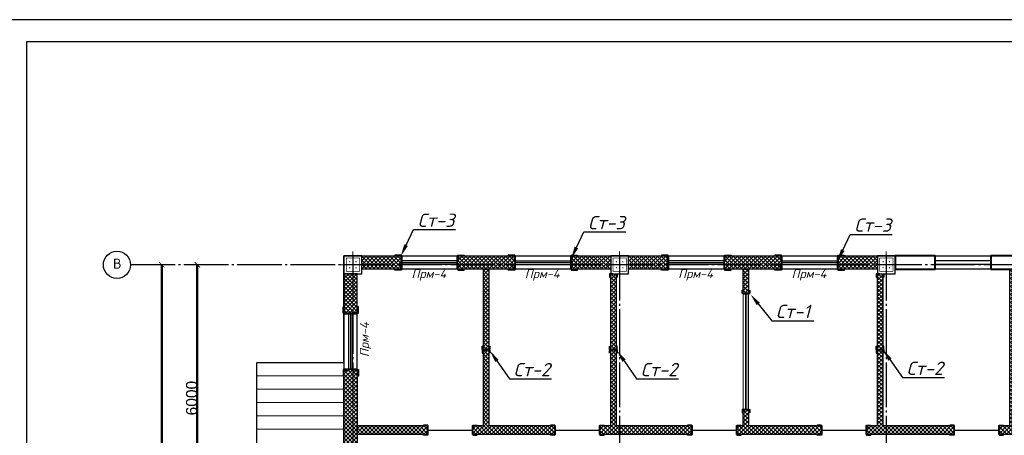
# Model space of a CAD drawing. Header units: millimetres. Extents: x -33345 to 4712671, y -3392 to 121473.
# Tile 262 of 656: x 1408564 to 1430713, y 77148 to 86501. Entities that reach past the tile are written whole.
import ezdxf
from ezdxf import colors
from ezdxf.entities.mleader import LeaderData, LeaderLine
from ezdxf.math import Vec2, Vec3

# ---------------------------------------------------------------- set-up
doc = ezdxf.new("R2010")
doc.units = ezdxf.units.MM
doc.linetypes.add('CENTER2', pattern=[28.575, 19.05, -3.175, 3.175, -3.175])
doc.linetypes.add('ГОСТ 2.303 5', pattern=[24, 20, -1.5, 1, -1.5])
for name, color, linetype, lineweight in [('0.25', 7, 'Continuous', 25), ('5   0.30', 1, 'Continuous', 30), ('размер 0.09', 175, 'Continuous', 9)]:
    doc.layers.add(name, color=color, linetype=linetype, lineweight=lineweight)
for name, color, linetype in [('00-Axes', 1, 'CENTER2'), ('HA', 9, 'Continuous'), ('KIK-0-HSL-HTC', 7, 'Continuous')]:
    doc.layers.add(name, color=color, linetype=linetype)
doc.styles.add('ISOCPEUR', font='isocpeui.ttf', dxfattribs={"height": 300})
doc.styles.add('ISOCPEUR_1.00', font='isocpeui.ttf')
doc.styles.get("Standard").update_dxf_attribs({"font": 'arial.ttf'})
doc.styles.add('ГОСТ 250', font='isocpeui.ttf', dxfattribs={"height": 250})
doc.dimstyles.new('ISO-25$0', dxfattribs={"dimtxt": 300, "dimasz": 200, "dimexe": 100, "dimexo": 300, "dimgap": 50, "dimtad": 1, "dimdec": 0, "dimtxsty": 'Standard', "dimblk": 'OBLIQUE', "dimcen": 250, "dimadec": 0, "dimazin": 0, "dimtfac": 1, "dimtdec": 0, "dimtmove": 0, "dimatfit": 3, "dimldrblk": 'OBLIQUE', "dimfxl": 1.25, "dimarcsym": 0})
pattern_1 = [(45, (-51557.93, -1455798.857), (-44.9012806, 44.9012806), []), (135, (-51557.93, -1455798.857), (-44.9012806, -44.9012806), [])]

# ---------------------------------------------------------------- blocks, each defined once
blk = doc.blocks.new('*U282')
at = {"layer": '0.25', "color": 5, "linetype": 'Continuous', "lineweight": 25, "ltscale": 100}
blk.add_lwpolyline([(-72619, 0), (0, 0), (0, 42000), (-72619, 42000), (-72619, 0)], dxfattribs=at)
at = {"layer": '0.25', "color": 7, "linetype": 'Continuous', "lineweight": 30, "ltscale": 100}
blk.add_lwpolyline([(-70619, 500), (-500, 500), (-500, 41500), (-70619, 41500), (-70619, 500)], dxfattribs=at)
blk = doc.blocks.new('column')
at = {"lineweight": 0}
for points in [[(-68, 56, -1), (-68, 86, -1)], [(68, 56, 1), (68, 86, 1)], [(-68, -56, 1), (-68, -86, 1)], [(68, -56, -1), (68, -86, -1)]]:
    blk.add_hatch(color=0, dxfattribs=at).paths.add_polyline_path(points)
at = {"color": 0, "lineweight": 0}
for p, q in [((0, 300), (0, -300)), ((300, 0), (-300, 0))]:
    blk.add_line(p, q, dxfattribs=at)
at = {"lineweight": 30}
blk.add_lwpolyline([(-200, 200), (200, 200), (200, -200), (-200, -200)], close=True, dxfattribs=at)
at = {"color": 0, "lineweight": 0, "const_width": 15}
blk.add_lwpolyline([(150, -150), (150, 150), (-150, 150), (-150, -150)], close=True, dxfattribs=at)
blk = doc.blocks.new('_ArchTick')
at = {"color": 0, "linetype": 'ByBlock', "const_width": 0.15}
blk.add_lwpolyline([(-0.5, -0.5), (0.5, 0.5)], dxfattribs=at)
blk = doc.blocks.new('*D28')
at = {"color": 0, "lineweight": -2, "transparency": 16777216}
for p, q in [((-18589, 15298), (-18588, 15298)), ((-18589, 9298), (-18589, 15298)), ((-18589, 9298), (-18588, 9298))]:
    blk.add_line(p, q, dxfattribs=at)
at = {"layer": 'Defpoints', "color": 0, "lineweight": 30, "transparency": 16777216}
for p in [(-18589, 15298), (-18589, 15298), (-18589, 9298)]:
    blk.add_point(p, dxfattribs=at)
at = {"color": 0, "lineweight": -2, "transparency": 16777216, "xscale": 120, "yscale": 120, "zscale": 120}
for p, rotation in [((-18589, 15298), 90), ((-18589, 9298), 270)]:
    blk.add_blockref('_ArchTick', p, dxfattribs=dict(at, rotation=rotation))
at = {"color": 0, "lineweight": 0, "transparency": 16777216, "insert": (-18715, 12298), "char_height": 250, "attachment_point": 5, "rotation": 90}
blk.add_mtext('6000', dxfattribs=at)
blk = doc.blocks.new('_Oblique')
at = {"color": 0, "linetype": 'ByBlock', "lineweight": -2}
blk.add_line((-0.5, -0.5), (0.5, 0.5), dxfattribs=at)
blk = doc.blocks.new('*D35')
at = {"color": 0, "lineweight": -2, "transparency": 16777216}
for p, q in [((-19389, 15298), (-19388, 15298)), ((-19389, 15298), (-19389, 3298)), ((-19389, 3298), (-19388, 3298))]:
    blk.add_line(p, q, dxfattribs=at)
at = {"layer": 'Defpoints', "color": 0, "lineweight": 0, "transparency": 16777216}
for p in [(-19389, 15298), (-19389, 3298), (-19389, 3298)]:
    blk.add_point(p, dxfattribs=at)
at = {"color": 0, "lineweight": -2, "transparency": 16777216, "xscale": 120, "yscale": 120, "zscale": 120}
for p, rotation in [((-19389, 15298), 90), ((-19389, 3298), 270)]:
    blk.add_blockref('_ArchTick', p, dxfattribs=dict(at, rotation=rotation))
at = {"color": 0, "lineweight": 0, "transparency": 16777216, "insert": (-19515, 9298), "char_height": 250, "attachment_point": 5, "rotation": 90}
blk.add_mtext('12000', dxfattribs=at)
blk = doc.blocks.new('*U3545')
at = {"color": 0, "linetype": 'ByBlock', "lineweight": -2, "ltscale": 100}
blk.add_lwpolyline([(0, 0), (63, 0), (63, 2.7, 0.414214), (60.7, 5), (12, 5, -0.414214), (5, 12), (5, 60.7, 0.414214), (2.7, 63), (0, 63)], format="xyb", close=True, dxfattribs=at)
blk = doc.blocks.new('A$C0829442C')
at = {"layer": '5   0.30', "lineweight": 30, "ltscale": 200}
blk.add_line((0, 131), (0, 13.5), dxfattribs=at)
at = {"layer": '5   0.30', "lineweight": 30, "ltscale": 200, "xscale": -1, "rotation": 180}
blk.add_blockref('*U3545', (3.9, 146.4), dxfattribs=at)
at = {"layer": '5   0.30', "lineweight": 30, "ltscale": 200}
blk.add_blockref('*U3545', (3.9, 0), dxfattribs=at)
blk = doc.blocks.new('fgfggggffsss')
at = {"layer": '00-Axes', "color": 251, "linetype": 'ГОСТ 2.303 5', "ltscale": 50, "true_color": 0x636466}
for points in [[(44510.7, 15297.8), (-20089.3, 15297.8)], [(-15089.3, 15497.8), (-15089.3, -2902.2)], [(-9089.3, 15497.8), (-9089.3, -2902.2)], [(-3089.3, 15497.8), (-3089.3, -2902.2)]]:
    blk.add_lwpolyline(points, dxfattribs=at)
at = {"layer": '00-Axes', "color": 219, "linetype": 'ByBlock', "ltscale": 100, "true_color": 0x642165}
blk.add_circle((-20395.2, 15297.8), 306, dxfattribs=at)
at = {"layer": '00-Axes', "color": 219, "linetype": 'ByBlock', "ltscale": 100, "true_color": 0x642165, "insert": (-20776.4, 15437.6), "char_height": 226.059, "attachment_point": 1, "style": 'ISOCPEUR_1.00'}
blk.add_mtext_dynamic_manual_height_columns('\\pxqc;{\\fISOCPEUR|b0|i0|c204|p34;В}', width=772.479, gutter_width=706.4, heights=[0], dxfattribs=at)
at = {"color": 18, "lineweight": 0, "true_color": 0x000000}
dim = blk.add_linear_dim(base=(-19389.3, 3297.8), p1=(-19389.3, 15297.8), p2=(-19389.3, 3297.8), angle=90, dimstyle='ISO-25$0', dxfattribs=at)
dim.commit()
dim.dimension.update_dxf_attribs({"geometry": '*D35', "text_midpoint": (-19514.9, 9297.8)})
dim = blk.add_linear_dim(base=(-18589.3, 15297.8), p1=(-18589.3, 9297.8), p2=(-18589.3, 15297.8), angle=90, dimstyle='ISO-25$0', override={"dimtmove": 1}, dxfattribs=at)
dim.commit()
dim.dimension.update_dxf_attribs({"geometry": '*D28', "text_midpoint": (-18714.9, 12297.8)})

msp = doc.modelspace()

# ---------------------------------------------------------------- hatches: boundary and pattern name
at = {"layer": 'KIK-0-HSL-HTC', "lineweight": 0}
h = msp.add_hatch(dxfattribs=at)
h.set_pattern_fill('ANSI37', color=154, scale=20)
h.set_pattern_definition(pattern_1)
h.paths.add_polyline_path([(1416258.311, 81184.993), (1417158.311, 81184.993), (1417158.311, 80884.993), (1416258.311, 80884.993)])
h.paths.add_polyline_path([(1418408.311, 81184.993), (1419708.311, 81184.993), (1419708.311, 80884.993), (1418408.311, 80884.993)])
h.paths.add_polyline_path([(1420958.311, 81184.993), (1421858.311, 81184.993), (1421858.311, 80884.993), (1420958.311, 80884.993)])
h.paths.add_polyline_path([(1422258.311, 81184.993), (1423158.311, 81184.993), (1423158.311, 80884.993), (1422258.311, 80884.993)])
h.paths.add_polyline_path([(1424408.311, 81184.993), (1425708.311, 81184.993), (1425708.311, 80884.993), (1424408.311, 80884.993)])
h.paths.add_polyline_path([(1426958.311, 81184.993), (1427858.311, 81184.993), (1427858.311, 80884.993), (1426958.311, 80884.993)])
h.paths.add_polyline_path([(1415858.311, 79884.993), (1416158.311, 79884.993), (1416158.311, 80784.993), (1415858.311, 80784.993)])
h.paths.add_polyline_path([(1416158.311, 78634.993), (1416158.311, 76809.993), (1415858.311, 76809.993), (1415858.311, 78634.993)])
h.paths.add_polyline_path([(1416158.311, 74784.993), (1416158.311, 74184.993), (1415858.311, 74184.993), (1415858.311, 74784.993)])
h.paths.add_polyline_path([(1415858.311, 72934.993), (1416158.311, 72934.993), (1416158.311, 71334.993), (1415858.311, 71334.993)])
h.paths.add_polyline_path([(1415858.311, 70084.993), (1416158.311, 70084.993), (1416158.311, 69184.993), (1415858.311, 69184.993)])
h.paths.add_polyline_path([(1417858.311, 69084.993), (1416258.311, 69084.993), (1416258.311, 68784.993), (1417858.311, 68784.993)])
h.paths.add_polyline_path([(1419558.311, 69084.993), (1418858.311, 69084.993), (1418858.311, 68784.993), (1419558.311, 68784.993)])
h.paths.add_polyline_path([(1421258.311, 69084.993), (1420558.311, 69084.993), (1420558.311, 68784.993), (1421258.311, 68784.993)])
h.paths.add_polyline_path([(1423408.198, 69084.993), (1422258.311, 69084.993), (1422258.311, 68784.993), (1423408.198, 68784.993)])
h.paths.add_polyline_path([(1425583.311, 68784.993), (1424008.198, 68784.993), (1424008.198, 69084.993), (1425583.311, 69084.993)])
h.paths.add_polyline_path([(1427858.311, 68784.993), (1427083.311, 68784.993), (1427083.311, 69084.993), (1427858.311, 69084.993)])
h.paths.add_polyline_path([(1431158.311, 69084.993), (1430108.311, 69084.993), (1430108.311, 68784.993), (1431158.311, 68784.993)])
h.paths.add_polyline_path([(1447258.311, 69084.993), (1448158.311, 69084.993), (1448158.311, 68784.993), (1447258.311, 68784.993)])
h.paths.add_polyline_path([(1449408.311, 69084.993), (1450708.311, 69084.993), (1450708.311, 68784.993), (1449408.311, 68784.993)])
h.paths.add_polyline_path([(1451958.311, 69084.993), (1452858.311, 69084.993), (1452858.311, 68784.993), (1451958.311, 68784.993)])
h.paths.add_polyline_path([(1453908.311, 69084.993), (1453258.311, 69084.993), (1453258.311, 68784.993), (1453908.311, 68784.993)])
h.paths.add_polyline_path([(1458858.311, 69084.993), (1458208.311, 69084.993), (1458208.311, 68784.993), (1458858.311, 68784.993)])
h.paths.add_polyline_path([(1463658.311, 69084.993), (1464558.311, 69084.993), (1464558.311, 68784.993), (1463658.311, 68784.993)])
h.paths.add_polyline_path([(1465808.311, 69084.993), (1467108.311, 69084.993), (1467108.311, 68784.993), (1465808.311, 68784.993)])
h.paths.add_polyline_path([(1468358.311, 69084.993), (1469258.311, 69084.993), (1469258.311, 68784.993), (1468358.311, 68784.993)])
h.paths.add_polyline_path([(1469658.311, 69084.993), (1470558.311, 69084.993), (1470558.311, 68784.993), (1469658.311, 68784.993)])
h.paths.add_polyline_path([(1471808.311, 69084.993), (1473108.311, 69084.993), (1473108.311, 68784.993), (1471808.311, 68784.993)])
h.paths.add_polyline_path([(1474358.311, 69084.993), (1475258.311, 69084.993), (1475258.311, 68784.993), (1474358.311, 68784.993)])
h.paths.add_polyline_path([(1475358.311, 69934.993), (1475658.311, 69934.993), (1475658.311, 69184.993), (1475358.311, 69184.993)])
h.paths.add_polyline_path([(1475358.311, 72784.993), (1475658.311, 72784.993), (1475658.311, 71184.993), (1475358.311, 71184.993)])
h.paths.add_polyline_path([(1475658.311, 74784.993), (1475658.311, 74034.993), (1475358.311, 74034.993), (1475358.311, 74784.993)])
h.paths.add_polyline_path([(1475358.311, 75809.993), (1475658.311, 75809.993), (1475658.311, 75184.993), (1475358.311, 75184.993)])
h.paths.add_polyline_path([(1475358.311, 78634.993), (1475658.311, 78634.993), (1475658.311, 76809.993), (1475358.311, 76809.993)])
h.paths.add_polyline_path([(1475658.311, 80784.993), (1475658.311, 79884.993), (1475358.311, 79884.993), (1475358.311, 80784.993)])
h.paths.add_polyline_path([(1474358.311, 81184.993), (1475258.311, 81184.993), (1475258.311, 80884.993), (1474358.311, 80884.993)])
h.paths.add_polyline_path([(1471808.311, 81184.993), (1473108.311, 81184.993), (1473108.311, 80884.993), (1471808.311, 80884.993)])
h.paths.add_polyline_path([(1469658.311, 81184.993), (1470558.311, 81184.993), (1470558.311, 80884.993), (1469658.311, 80884.993)])
h.paths.add_polyline_path([(1468358.311, 81184.993), (1469258.311, 81184.993), (1469258.311, 80884.993), (1468358.311, 80884.993)])
h.paths.add_polyline_path([(1465808.311, 81184.993), (1467108.311, 81184.993), (1467108.311, 80884.993), (1465808.311, 80884.993)])
h.paths.add_polyline_path([(1463658.311, 81184.993), (1464558.311, 81184.993), (1464558.311, 80884.993), (1463658.311, 80884.993)])
h.paths.add_polyline_path([(1457958.311, 81184.993), (1458858.311, 81184.993), (1458858.311, 80884.993), (1457958.311, 80884.993)])
h.paths.add_polyline_path([(1455408.311, 81184.993), (1456708.311, 81184.993), (1456708.311, 80884.993), (1455408.311, 80884.993)])
h.paths.add_polyline_path([(1453258.311, 81184.993), (1454158.311, 81184.993), (1454158.311, 80884.993), (1453258.311, 80884.993)])
h.paths.add_polyline_path([(1451958.311, 81184.993), (1452858.311, 81184.993), (1452858.311, 80884.993), (1451958.311, 80884.993)])
h.paths.add_polyline_path([(1449408.311, 81184.993), (1450708.311, 81184.993), (1450708.311, 80884.993), (1449408.311, 80884.993)])
h.paths.add_polyline_path([(1447258.311, 81184.993), (1448158.311, 81184.993), (1448158.311, 80884.993), (1447258.311, 80884.993)])
h.paths.add_polyline_path([(1440258.311, 81184.993), (1446858.311, 81184.993), (1446858.311, 80884.993), (1440258.311, 80884.993)])
h.paths.add_polyline_path([(1438958.311, 81184.993), (1439858.311, 81184.993), (1439858.311, 80884.993), (1438958.311, 80884.993)])
h.paths.add_polyline_path([(1436408.311, 81184.993), (1437708.311, 81184.993), (1437708.311, 80884.993), (1436408.311, 80884.993)])
h.paths.add_polyline_path([(1434258.311, 81184.993), (1435158.311, 81184.993), (1435158.311, 80884.993), (1434258.311, 80884.993)])
h.paths.add_polyline_path([(1415858.311, 75809.993), (1415858.311, 75184.993), (1416158.311, 75184.993), (1416158.311, 75809.993)])
h = msp.add_hatch(dxfattribs=at)
h.set_pattern_fill('ANSI37', color=154, scale=20)
h.set_pattern_definition(pattern_1)
h.paths.add_polyline_path([(1416158.311, 77364.993), (1417748.311, 77364.993), (1417748.311, 77164.993), (1416158.311, 77164.993)])
h.paths.add_polyline_path([(1419118.311, 80884.993), (1419118.311, 77364.993), (1420608.311, 77364.993), (1420608.311, 77164.993), (1418748.311, 77164.993), (1418748.311, 77364.993), (1418998.311, 77364.993), (1418998.311, 80884.993)])
h.paths.add_polyline_path([(1421978.311, 77364.993), (1423688.311, 77364.993), (1423688.311, 77164.993), (1421608.311, 77164.993), (1421608.311, 77364.993), (1421858.311, 77364.993), (1421858.311, 80784.993), (1421978.311, 80784.993)])
h.paths.add_polyline_path([(1424958.311, 77735.437), (1424958.311, 77364.993), (1426608.311, 77364.993), (1426608.311, 77164.993), (1424688.311, 77164.993), (1424688.311, 77364.993), (1424838.311, 77364.993), (1424838.311, 77735.437)])
h.paths.add_polyline_path([(1424838.311, 80335.437), (1424838.311, 80884.993), (1424958.311, 80884.993), (1424958.311, 80335.437)])
h.paths.add_polyline_path([(1427978.311, 77364.993), (1429588.311, 77364.993), (1429588.311, 77164.993), (1427608.311, 77164.993), (1427608.311, 77364.993), (1427858.311, 77364.993), (1427858.311, 80784.993), (1427978.311, 80784.993)])
h.paths.add_polyline_path([(1430958.311, 77364.993), (1432888.311, 77364.993), (1432888.311, 77164.993), (1430588.311, 77164.993), (1430588.311, 77364.993), (1430838.311, 77364.993), (1430838.311, 80884.993), (1430958.311, 80884.993)])
h.paths.add_polyline_path([(1435598.311, 77364.993), (1435598.311, 77164.993), (1433888.311, 77164.993), (1433888.311, 77364.993)])
h.paths.add_polyline_path([(1434138.311, 77364.993), (1434258.311, 77364.993), (1434258.311, 80784.993), (1434138.311, 80784.993)])
h.paths.add_polyline_path([(1436848.311, 77364.993), (1436968.311, 77364.993), (1436968.311, 80884.993), (1436848.311, 80884.993)])
h.paths.add_polyline_path([(1436598.311, 77164.993), (1436598.311, 77364.993), (1438608.311, 77364.993), (1438608.311, 77164.993)])
h.paths.add_polyline_path([(1439958.311, 77364.993), (1439958.311, 77164.993), (1439608.311, 77164.993), (1439608.311, 77364.993)])
h.paths.add_polyline_path([(1421958.311, 72164.993), (1421958.311, 72284.993), (1420643.311, 72284.993), (1420643.311, 73504.993), (1420938.311, 73504.993), (1420938.311, 73624.993), (1420643.311, 73624.993), (1420643.311, 74984.993), (1420523.311, 74984.993), (1420523.311, 73624.993), (1420403.311, 73624.993), (1420403.311, 73504.993), (1420523.311, 73504.993), (1420523.311, 72284.993), (1419308.311, 72284.993), (1419308.311, 73504.993), (1419603.311, 73504.993), (1419603.311, 73624.993), (1419308.311, 73624.993), (1419308.311, 74984.993), (1419188.311, 74984.993), (1419188.311, 69084.993), (1419308.311, 69084.993), (1419308.311, 72164.993)])
h.paths.add_polyline_path([(1419573.311, 75184.993), (1416258.311, 75184.993), (1416258.311, 74984.993), (1419573.311, 74984.993)])
h.paths.add_polyline_path([(1420908.311, 75184.993), (1420373.311, 75184.993), (1420373.311, 74984.993), (1420908.311, 74984.993)])
h.paths.add_polyline_path([(1421708.311, 74984.993), (1421858.311, 74984.993), (1421858.311, 75184.993), (1421708.311, 75184.993)])
h.paths.add_polyline_path([(1423358.311, 75184.993), (1423358.311, 74984.993), (1422258.311, 74984.993), (1422258.311, 75184.993)])
h.paths.add_polyline_path([(1422158.311, 73624.993), (1422158.311, 73504.993), (1422646.676, 73504.993), (1422646.676, 73624.993)])
h.paths.add_polyline_path([(1421958.311, 73624.993), (1421738.311, 73624.993), (1421738.311, 73504.993), (1421958.311, 73504.993)], flags=17)
h.paths.add_polyline_path([(1417858.311, 72934.993), (1418268.311, 72934.993), (1418268.311, 72814.993), (1417858.311, 72814.993)])
h.paths.add_polyline_path([(1419068.311, 72934.993), (1419188.311, 72934.993), (1419188.311, 72814.993), (1419068.311, 72814.993)])
h.paths.add_polyline_path([(1416658.311, 72814.993), (1416158.311, 72814.993), (1416158.311, 72934.993), (1416658.311, 72934.993)])
h.paths.add_polyline_path([(1419458.311, 70384.993), (1419308.311, 70384.993), (1419308.311, 70504.993), (1419458.311, 70504.993)], flags=17)
h.paths.add_polyline_path([(1421958.311, 70504.993), (1420458.311, 70504.993), (1420458.311, 70384.993), (1421958.311, 70384.993)], flags=17)
h.paths.add_polyline_path([(1422158.311, 70504.993), (1422158.311, 70384.993), (1422448.311, 70384.993), (1422448.311, 70504.993)])
h.paths.add_polyline_path([(1424458.311, 70504.993), (1424458.311, 70384.993), (1424608.311, 70384.993), (1424608.311, 70504.993)])
h.paths.add_polyline_path([(1424728.311, 69084.993), (1424608.311, 69084.993), (1424608.311, 74984.993), (1424728.311, 74984.993)])
h.paths.add_polyline_path([(1424468.311, 73504.993), (1424468.311, 73624.993), (1424608.311, 73624.993), (1424608.311, 73504.993)], flags=17)
h.paths.add_polyline_path([(1424358.311, 74984.993), (1424358.311, 75184.993), (1427858.311, 75184.993), (1427858.311, 74984.993)])
h.paths.add_polyline_path([(1427978.311, 74784.993), (1427978.311, 69184.993), (1427858.311, 69184.993), (1427858.311, 74784.993)])
h.paths.add_polyline_path([(1431158.311, 74984.993), (1431158.311, 69084.993), (1431038.311, 69084.993), (1431038.311, 74984.993)])
h.paths.add_polyline_path([(1433858.311, 75184.993), (1433858.311, 74984.993), (1430288.646, 74984.993), (1430288.646, 75184.993)])
h.paths.add_polyline_path([(1428258.311, 75184.993), (1429288.646, 75184.993), (1429288.646, 74984.993), (1428258.311, 74984.993)])
h.paths.add_polyline_path([(1450588.311, 80884.993), (1450708.311, 80884.993), (1450708.311, 77364.994), (1450588.311, 77364.994)])
h.paths.add_polyline_path([(1450958.311, 77164.993), (1448508.311, 77164.993), (1448508.311, 77364.994), (1450958.311, 77364.994)])
h.paths.add_polyline_path([(1447508.311, 77164.993), (1447158.311, 77164.993), (1447158.311, 77365.994), (1447508.311, 77365.994)])
h.paths.add_polyline_path([(1456958.311, 77164.993), (1451958.311, 77164.993), (1451958.311, 77364.994), (1456958.311, 77364.994)])
h.paths.add_polyline_path([(1456588.311, 80884.993), (1456708.311, 80884.993), (1456708.311, 77364.994), (1456588.311, 77364.994)])
h.paths.add_polyline_path([(1463628.311, 77164.993), (1457958.311, 77164.993), (1457958.311, 77364.993), (1463628.311, 77364.994)])
h.paths.add_polyline_path([(1463258.311, 80784.993), (1463378.311, 80784.993), (1463378.311, 77364.994), (1463258.311, 77364.994)])
h.paths.add_polyline_path([(1469628.311, 77164.993), (1464628.311, 77164.993), (1464628.311, 77364.994), (1469628.311, 77364.994)])
h.paths.add_polyline_path([(1456358.311, 75184.993), (1458858.311, 75184.993), (1458858.311, 74984.993), (1456358.311, 74984.993)])
h.paths.add_polyline_path([(1459508.311, 74984.993), (1459258.311, 74984.993), (1459258.311, 75184.993), (1459508.311, 75184.993)])
h.paths.add_polyline_path([(1460508.311, 75184.993), (1463258.311, 75184.993), (1463258.311, 74984.993), (1460508.311, 74984.993)])
h.paths.add_polyline_path([(1465958.311, 75184.993), (1465958.311, 74984.993), (1463658.311, 74984.993), (1463658.311, 75184.993)])
h.paths.add_polyline_path([(1458858.311, 74784.993), (1459058.311, 74784.993), (1459058.311, 69184.993), (1458858.311, 69184.993)])
h.paths.add_polyline_path([(1461908.316, 73144.993), (1463308.311, 73144.993), (1463308.311, 73024.993), (1461908.316, 73024.993)])
h.paths.add_polyline_path([(1461908.316, 71824.993), (1463308.311, 71824.993), (1463308.311, 71704.993), (1461908.316, 71704.993)])
h.paths.add_polyline_path([(1461908.316, 70504.993), (1463308.311, 70504.993), (1463308.311, 70384.993), (1461908.316, 70384.993)])
h.paths.add_polyline_path([(1461788.316, 72774.993), (1461788.316, 73294.993), (1461908.316, 73294.993), (1461908.316, 72774.993)])
h.paths.add_polyline_path([(1461788.316, 71454.993), (1461788.316, 71974.993), (1461908.316, 71974.993), (1461908.316, 71454.993)])
h.paths.add_polyline_path([(1461788.316, 70134.993), (1461788.316, 70654.993), (1461908.316, 70654.993), (1461908.316, 70134.993)])
h.paths.add_polyline_path([(1461908.316, 74534.993), (1463308.311, 74534.993), (1463308.311, 74434.993), (1461908.316, 74434.993)])
h.paths.add_polyline_path([(1461788.316, 74094.993), (1461788.316, 74984.993), (1461908.316, 74984.993), (1461908.316, 74094.993)])
h.paths.add_polyline_path([(1461908.316, 69334.993), (1461908.316, 69084.993), (1461788.316, 69084.993), (1461788.316, 69334.993)])
h.paths.add_polyline_path([(1466958.311, 75184.993), (1469258.311, 75184.993), (1469258.311, 74984.993), (1466958.311, 74984.993)])
h.paths.add_polyline_path([(1471958.311, 74984.993), (1469658.311, 74984.993), (1469658.311, 75184.993), (1471958.311, 75184.993)])
h.paths.add_polyline_path([(1469258.311, 74784.993), (1469378.311, 74784.993), (1469378.311, 69184.993), (1469258.311, 69184.993)])
h.paths.add_polyline_path([(1472958.311, 75184.993), (1475258.311, 75184.993), (1475258.311, 74984.993), (1472958.311, 74984.993)])
h.paths.add_polyline_path([(1470628.311, 77364.994), (1475358.311, 77364.994), (1475358.311, 77164.993), (1470628.311, 77164.993)])
h.paths.add_polyline_path([(1469258.311, 80784.993), (1469378.311, 80784.993), (1469378.311, 77364.994), (1469258.311, 77364.994)])
edge = h.paths.add_edge_path()
edge.add_line((1422158.311, 72164.993), (1423488.311, 72164.993))
edge.add_line((1423488.311, 72164.993), (1423488.311, 70504.993))
edge.add_line((1423488.311, 70504.993), (1423248.311, 70504.993))
edge.add_line((1423248.311, 70504.993), (1423248.311, 70384.993))
edge.add_line((1423248.311, 70384.993), (1423658.311, 70384.993))
edge.add_line((1423658.311, 70384.993), (1423658.311, 70504.993))
edge.add_line((1423658.311, 70504.993), (1423608.311, 70504.993))
edge.add_line((1423608.311, 70504.993), (1423608.311, 72164.993))
edge.add_line((1423608.311, 72164.993), (1424608.311, 72164.993))
edge.add_line((1424608.311, 72164.993), (1424608.311, 72284.993))
edge.add_line((1424608.311, 72284.993), (1423608.311, 72284.993))
edge.add_line((1423608.311, 72284.993), (1423608.311, 73504.993))
edge.add_line((1423608.311, 73504.993), (1423668.311, 73504.993))
edge.add_line((1423668.311, 73504.993), (1423668.311, 73624.993))
edge.add_line((1423668.311, 73624.993), (1423446.676, 73624.993))
edge.add_line((1423446.676, 73624.993), (1423446.676, 73504.993))
edge.add_line((1423446.676, 73504.993), (1423488.311, 73504.993))
edge.add_line((1423488.311, 73504.993), (1423488.311, 72284.993))
edge.add_line((1423488.311, 72284.993), (1422158.311, 72284.993))

# ---------------------------------------------------------------- linework, layer by layer
at = {"color": 5}
for p, q in [((1418408.311, 81074.993), (1417158.311, 81074.993)), ((1419708.311, 81074.993), (1420958.311, 81074.993)), ((1424408.311, 81074.993), (1423158.311, 81074.993)), ((1425708.311, 81074.993), (1426958.311, 81074.993)), ((1430408.311, 81074.993), (1429158.311, 81074.993)), ((1418408.311, 80994.993), (1417158.311, 80994.993)), ((1419708.311, 80994.993), (1420958.311, 80994.993)), ((1424408.311, 80994.993), (1423158.311, 80994.993)), ((1425708.311, 80994.993), (1426958.311, 80994.993)), ((1430408.311, 80994.993), (1429158.311, 80994.993)), ((1415968.311, 78634.993), (1415968.311, 79884.993)), ((1416048.311, 78634.993), (1416048.311, 79884.993))]:
    msp.add_line(p, q, dxfattribs=at)
at = {"color": 6, "lineweight": 30}
for p, q in [((1417158.311, 81034.993), (1418408.311, 81034.994)), ((1419708.311, 81034.994), (1420958.311, 81034.994)), ((1423158.311, 81034.993), (1424408.311, 81034.992)), ((1425708.311, 81034.993), (1426958.311, 81034.992)), ((1416008.311, 79884.993), (1416008.312, 78634.993))]:
    msp.add_line(p, q, dxfattribs=at)
at = {"color": 177, "lineweight": 30, "true_color": 0x293189}
for p, q in [((1417748.311, 77264.993), (1418748.311, 77264.993)), ((1420608.311, 77264.993), (1421608.311, 77264.993)), ((1423688.311, 77264.993), (1424688.311, 77264.993)), ((1426608.311, 77264.993), (1427608.311, 77264.993)), ((1429588.311, 77264.993), (1430588.311, 77264.993))]:
    msp.add_line(p, q, dxfattribs=at)
at = {"color": 18, "true_color": 0x000000}
msp.add_lwpolyline([(1440258.311, 68784.993), (1435783.311, 68784.993), (1435783.311, 66784.993), (1428583.311, 66784.993), (1428583.311, 65284.993), (1412858.311, 65284.993), (1412858.311, 68784.993), (1414239.413, 70279.132), (1415858.313, 70284.993), (1415858.311, 72314.993), (1413898.311, 72314.993), (1413898.311, 78784.993), (1415858.311, 78784.993), (1415858.311, 81184.993), (1475658.311, 81184.993)], dxfattribs=at)
for points in [[(1417158.311, 81184.993), (1418408.311, 81184.993), (1418408.311, 80884.993), (1417158.311, 80884.993)], [(1419708.311, 81184.993), (1420958.311, 81184.993), (1420958.311, 80884.993), (1419708.311, 80884.993)], [(1423158.311, 81184.993), (1424408.311, 81184.993), (1424408.311, 80884.993), (1423158.311, 80884.993)], [(1425708.311, 81184.993), (1426958.311, 81184.993), (1426958.311, 80884.993), (1425708.311, 80884.993)], [(1429158.311, 81184.993), (1430408.311, 81184.993), (1430408.311, 80884.993), (1429158.311, 80884.993)], [(1416158.311, 78634.993), (1416158.311, 79884.993), (1415858.311, 79884.993), (1415858.311, 78634.993)]]:
    msp.add_lwpolyline(points, close=True)
at = {"color": 244, "lineweight": 40, "true_color": 0x991b1e}
for points in [[(1429158.311, 80884.993), (1429158.311, 81184.993), (1428258.311, 81184.993), (1428258.311, 80884.993)], [(1430408.311, 80884.993), (1431708.311, 80884.993), (1431708.311, 81184.993), (1430408.311, 81184.993)]]:
    msp.add_lwpolyline(points, close=True, dxfattribs=at)
at = {"color": 18, "lineweight": 0, "true_color": 0x000000}
msp.add_lwpolyline([(1424838.311, 80335.437), (1424958.311, 80335.437), (1424958.311, 77735.437), (1424838.311, 77735.437)], close=True, dxfattribs=at)
at = {"lineweight": 0}
for points in [[(1415858.311, 78784.993), (1413898.311, 78784.993)], [(1413898.311, 78784.993), (1413898.311, 72314.993), (1415858.311, 72314.993)], [(1415858.311, 78484.993), (1413898.311, 78484.993)], [(1413898.311, 78184.993), (1415858.311, 78184.993)], [(1415858.311, 78184.993), (1413898.311, 78184.993)], [(1413898.311, 77884.993), (1415858.311, 77884.993)], [(1413898.311, 77584.993), (1415858.311, 77584.993)], [(1415858.311, 77284.993), (1413898.311, 77284.993), (1413898.311, 75412.493), (1414058.311, 75412.493)], [(1413898.311, 77284.993), (1415858.311, 77284.993)]]:
    msp.add_lwpolyline(points, dxfattribs=at)
at = {"layer": 'HA', "color": 250, "lineweight": 30, "ltscale": 100}
for points in [[(1416258.311, 81184.993), (1417158.311, 81184.993), (1417158.311, 80884.993), (1416258.311, 80884.993)], [(1418408.311, 81184.993), (1419708.311, 81184.993), (1419708.311, 80884.993), (1418408.311, 80884.993)], [(1420958.311, 81184.993), (1421858.311, 81184.993), (1421858.311, 80884.993), (1420958.311, 80884.993)], [(1422258.311, 81184.993), (1423158.311, 81184.993), (1423158.311, 80884.993), (1422258.311, 80884.993)], [(1424408.311, 81184.993), (1425708.311, 81184.993), (1425708.311, 80884.993), (1424408.311, 80884.993)], [(1426958.311, 81184.993), (1427858.311, 81184.993), (1427858.311, 80884.993), (1426958.311, 80884.993)], [(1419118.311, 80884.993), (1419118.311, 77364.993), (1420608.311, 77364.993), (1420608.311, 77164.993), (1418748.311, 77164.993), (1418748.311, 77364.993), (1418998.311, 77364.993), (1418998.311, 80884.993)], [(1424838.311, 80335.437), (1424838.311, 80884.993), (1424958.311, 80884.993), (1424958.311, 80335.437)], [(1430958.311, 77364.993), (1432888.311, 77364.993), (1432888.311, 77164.993), (1430588.311, 77164.993), (1430588.311, 77364.993), (1430838.311, 77364.993), (1430838.311, 80884.993), (1430958.311, 80884.993)], [(1415858.311, 79884.993), (1416158.311, 79884.993), (1416158.311, 80784.993), (1415858.311, 80784.993)], [(1421978.311, 77364.993), (1423688.311, 77364.993), (1423688.311, 77164.993), (1421608.311, 77164.993), (1421608.311, 77364.993), (1421858.311, 77364.993), (1421858.311, 80784.993), (1421978.311, 80784.993)], [(1427978.311, 77364.993), (1429588.311, 77364.993), (1429588.311, 77164.993), (1427608.311, 77164.993), (1427608.311, 77364.993), (1427858.311, 77364.993), (1427858.311, 80784.993), (1427978.311, 80784.993)], [(1416158.311, 78634.993), (1416158.311, 76809.993), (1415858.311, 76809.993), (1415858.311, 78634.993)], [(1424958.311, 77735.437), (1424958.311, 77364.993), (1426608.311, 77364.993), (1426608.311, 77164.993), (1424688.311, 77164.993), (1424688.311, 77364.993), (1424838.311, 77364.993), (1424838.311, 77735.437)], [(1416158.311, 77364.993), (1417748.311, 77364.993), (1417748.311, 77164.993), (1416158.311, 77164.993)]]:
    msp.add_lwpolyline(points, close=True, dxfattribs=at)
at = {"layer": 'HA', "color": 5, "lineweight": 20, "ltscale": 100}
msp.add_lwpolyline([(1424888.341, 80335.437), (1424923.754, 80335.437), (1424923.754, 77735.437), (1424888.341, 77735.437)], close=True, dxfattribs=at)

# ---------------------------------------------------------------- block references
at = {"color": 244, "lineweight": 50, "true_color": 0x991b1e}
msp.add_blockref('fgfggggffsss', (1431147.599, 65687.242), dxfattribs=at)
at = {"xscale": -1, "rotation": 270}
for p in [(1416058.311, 80984.993), (1422058.311, 80984.993), (1428058.311, 80984.993)]:
    msp.add_blockref('column', p, dxfattribs=at)
at = {"layer": '0.25', "ltscale": 100, "transparency": 33554687}
msp.add_blockref('*U282', (1479336.843, 44501.326), dxfattribs=at)
at = {"layer": 'размер 0.09', "lineweight": 30, "ltscale": 200}
for p, xscale, yscale, zscale, rotation in [((1417158.311, 81204.869), 2.351013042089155, 2.351013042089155, 2.351013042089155, 180.0000448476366), ((1418408.311, 81204.869), -2.351013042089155, 2.351013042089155, 2.351013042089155, 179.9999551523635), ((1419708.311, 81204.869), 2.351013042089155, 2.351013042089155, 2.351013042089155, 180.0000448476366), ((1420958.311, 81204.869), -2.351013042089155, 2.351013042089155, 2.351013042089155, 179.9999551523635), ((1423158.311, 81204.869), 2.351013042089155, 2.351013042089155, 2.351013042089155, 180.0000448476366), ((1424408.311, 81204.869), -2.351013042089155, 2.351013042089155, 2.351013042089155, 179.9999551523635), ((1425708.311, 81204.869), 2.351013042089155, 2.351013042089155, 2.351013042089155, 180.0000448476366), ((1426958.311, 81204.869), -2.351013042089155, 2.351013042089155, 2.351013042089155, 179.9999551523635), ((1422003.989, 80784.993), -1.185761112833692, 1.185761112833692, 1.185761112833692, 89.99995515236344), ((1428003.989, 80784.993), -1.185761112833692, 1.185761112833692, 1.185761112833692, 89.99995515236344), ((1424991.726, 80335.437), 1.185761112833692, 1.185761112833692, 1.185761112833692, 90.00004484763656), ((1415838.436, 79884.993), -2.351013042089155, 2.351013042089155, 2.351013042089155, 269.9999551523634), ((1419142.387, 79074.993), 1.185761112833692, 1.185761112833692, 1.185761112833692, 90.00004484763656), ((1419142.387, 79074.993), -1.185761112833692, 1.185761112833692, 1.185761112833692, 89.99995515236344), ((1422002.387, 79074.993), 1.185761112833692, 1.185761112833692, 1.185761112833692, 90.00004484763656), ((1422002.387, 79074.993), -1.185761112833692, 1.185761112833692, 1.185761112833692, 89.99995515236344), ((1428002.387, 79074.993), 1.185761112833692, 1.185761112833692, 1.185761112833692, 90.00004484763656), ((1428002.387, 79074.993), -1.185761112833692, 1.185761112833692, 1.185761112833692, 89.99995515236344), ((1415838.436, 78634.993), 2.351013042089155, 2.351013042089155, 2.351013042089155, 270.0000448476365), ((1424991.726, 77735.437), -1.185761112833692, 1.185761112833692, 1.185761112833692, 89.99995515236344), ((1417748.311, 77377.491), 1.556924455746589, 1.556924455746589, 1.556924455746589, 180.0000448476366), ((1418748.311, 77377.491), -1.556924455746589, 1.556924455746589, 1.556924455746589, 179.9999551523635), ((1420608.311, 77377.491), 1.556924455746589, 1.556924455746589, 1.556924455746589, 180.0000448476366), ((1421608.311, 77377.491), -1.556924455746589, 1.556924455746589, 1.556924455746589, 179.9999551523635), ((1423688.311, 77377.491), 1.556924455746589, 1.556924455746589, 1.556924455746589, 180.0000448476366), ((1424688.311, 77377.491), -1.556924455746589, 1.556924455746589, 1.556924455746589, 179.9999551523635), ((1426608.311, 77377.491), 1.556924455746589, 1.556924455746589, 1.556924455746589, 180.0000448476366), ((1427608.311, 77377.491), -1.556924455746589, 1.556924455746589, 1.556924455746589, 179.9999551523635), ((1429588.311, 77377.491), 1.556924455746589, 1.556924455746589, 1.556924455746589, 180.0000448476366), ((1430588.311, 77377.491), -1.556924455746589, 1.556924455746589, 1.556924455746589, 179.9999551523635)]:
    msp.add_blockref('A$C0829442C', p, dxfattribs=dict(at, xscale=xscale, yscale=yscale, zscale=zscale, rotation=rotation))

# ---------------------------------------------------------------- texts
at = {"transparency": 33554687, "char_height": 200, "attachment_point": 1, "style": 'ГОСТ 250'}
for insert in [(1417377.725, 80884.993), (1419927.725, 80884.994), (1423377.725, 80884.993), (1425927.725, 80884.993)]:
    msp.add_mtext_dynamic_manual_height_columns('{\\C6;Прм-4}', width=5615.66788, gutter_width=1250, heights=[260], dxfattribs=dict(at, insert=insert))
at = {"transparency": 33554687, "insert": (1416218.233, 78908.576), "char_height": 200, "attachment_point": 1, "rotation": 90, "style": 'ГОСТ 250'}
msp.add_mtext_dynamic_manual_height_columns('{\\C6;Прм-4}', width=5615.66788, gutter_width=1250, heights=[260], dxfattribs=at)

# ---------------------------------------------------------------- leaders
at = {"transparency": 33554687}
ml = msp.add_multileader_mtext('Standard', dxfattribs=at)
ml.set_content('Ст-3', color=256, style='ISOCPEUR')
ml.set_leader_properties(color=256)
ml.build(insert=Vec2(0, 0))
ml.multileader.update_dxf_attribs({"text_left_attachment_type": 6, "text_right_attachment_type": 6, "dogleg_length": 1.827, "arrow_head_size": 274.097})
ctx = ml.context
ctx.base_point, ctx.char_height, ctx.arrow_head_size, ctx.landing_gap_size, ctx.plane_origin = Vec3(1417426.978, 81778.543), 300, 274.097, 91.366, Vec3(1416874.526, 82191.864)
ctx.left_attachment, ctx.right_attachment = 6, 6
notes = []
notes.append((ctx, [(0, (1, 1, 0), (1417425.151, 81778.543), (1, 0), 1.827, [(0, [(1417136.824, 81181.285)], 0, [])])]))
ctx.mtext.insert, ctx.mtext.flow_direction = Vec3(1417518.344, 82138.543), 5
ml = msp.add_multileader_mtext('Standard', dxfattribs=at)
ml.set_content('Ст-3', color=256, style='ISOCPEUR')
ml.set_leader_properties(color=256)
ml.build(insert=Vec2(0, 0))
ml.multileader.update_dxf_attribs({"text_left_attachment_type": 6, "text_right_attachment_type": 6, "dogleg_length": 1.827, "arrow_head_size": 274.097})
ctx = ml.context
ctx.base_point, ctx.char_height, ctx.arrow_head_size, ctx.landing_gap_size, ctx.plane_origin = Vec3(1421259.137, 81724.362), 300, 274.097, 91.366, Vec3(1420706.684, 82137.682)
ctx.left_attachment, ctx.right_attachment = 6, 6
notes.append((ctx, [(0, (1, 1, 0), (1421257.309, 81724.362), (1, 0), 1.827, [(0, [(1420968.982, 81127.104)], 0, [])])]))
ctx.mtext.insert, ctx.mtext.flow_direction = Vec3(1421350.502, 82084.362), 5
ml = msp.add_multileader_mtext('Standard', dxfattribs=at)
ml.set_content('Ст-3', color=256, style='ISOCPEUR')
ml.set_leader_properties(color=256)
ml.build(insert=Vec2(0, 0))
ml.multileader.update_dxf_attribs({"text_left_attachment_type": 6, "text_right_attachment_type": 6, "dogleg_length": 1.827, "arrow_head_size": 274.097})
ctx = ml.context
ctx.base_point, ctx.char_height, ctx.arrow_head_size, ctx.landing_gap_size, ctx.plane_origin = Vec3(1427250.069, 81668.543), 300, 274.097, 91.366, Vec3(1426697.616, 82081.864)
ctx.left_attachment, ctx.right_attachment = 6, 6
notes.append((ctx, [(0, (1, 1, 0), (1427248.242, 81668.543), (1, 0), 1.827, [(0, [(1426959.914, 81071.285)], 0, [])])]))
ctx.mtext.insert, ctx.mtext.flow_direction = Vec3(1427341.435, 82028.543), 5
ml = msp.add_multileader_mtext('Standard', dxfattribs=at)
ml.set_content('Ст-1', color=256, style='ISOCPEUR')
ml.set_leader_properties(color=256)
ml.build(insert=Vec2(0, 0))
ml.multileader.update_dxf_attribs({"text_left_attachment_type": 6, "text_right_attachment_type": 6, "dogleg_length": 1.827, "arrow_head_size": 274.097})
ctx = ml.context
ctx.base_point, ctx.char_height, ctx.arrow_head_size, ctx.landing_gap_size, ctx.plane_origin = Vec3(1425485.492, 79726.676), 300, 274.097, 91.366, Vec3(1425006.371, 80317.482)
ctx.left_attachment, ctx.right_attachment = 6, 6
notes.append((ctx, [(0, (1, 1, 0), (1425483.664, 79726.676), (1, 0), 1.827, [(0, [(1425006.371, 80317.482)], 0, [])])]))
ctx.mtext.insert, ctx.mtext.flow_direction = Vec3(1425576.858, 80086.676), 5
ml = msp.add_multileader_mtext('Standard', dxfattribs=at)
ml.set_content('Ст-2', color=256, style='ISOCPEUR')
ml.set_leader_properties(color=256)
ml.build(insert=Vec2(0, 0))
ml.multileader.update_dxf_attribs({"text_left_attachment_type": 6, "text_right_attachment_type": 6, "dogleg_length": 1.827, "arrow_head_size": 274.097})
ctx = ml.context
ctx.base_point, ctx.char_height, ctx.arrow_head_size, ctx.landing_gap_size, ctx.plane_origin = Vec3(1428424.035, 78446.405), 300, 274.097, 91.366, Vec3(1427944.915, 79037.212)
ctx.left_attachment, ctx.right_attachment = 6, 6
notes.append((ctx, [(0, (1, 1, 0), (1428422.208, 78446.405), (1, 0), 1.827, [(0, [(1427981.813, 79079.137)], 0, [])])]))
ctx.mtext.insert, ctx.mtext.flow_direction = Vec3(1428515.401, 78806.405), 5
ml = msp.add_multileader_mtext('Standard', dxfattribs=at)
ml.set_content('Ст-2', color=256, style='ISOCPEUR')
ml.set_leader_properties(color=256)
ml.build(insert=Vec2(0, 0))
ml.multileader.update_dxf_attribs({"text_left_attachment_type": 6, "text_right_attachment_type": 6, "dogleg_length": 1.827, "arrow_head_size": 274.097})
ctx = ml.context
ctx.base_point, ctx.char_height, ctx.arrow_head_size, ctx.landing_gap_size, ctx.plane_origin = Vec3(1419584.61, 78416.684), 300, 274.097, 91.366, Vec3(1419105.49, 79007.491)
ctx.left_attachment, ctx.right_attachment = 6, 6
notes.append((ctx, [(0, (1, 1, 0), (1419582.782, 78416.684), (1, 0), 1.827, [(0, [(1419142.387, 79049.415)], 0, [])])]))
ctx.mtext.insert, ctx.mtext.flow_direction = Vec3(1419675.976, 78776.684), 5
ml = msp.add_multileader_mtext('Standard', dxfattribs=at)
ml.set_content('Ст-2', color=256, style='ISOCPEUR')
ml.set_leader_properties(color=256)
ml.build(insert=Vec2(0, 0))
ml.multileader.update_dxf_attribs({"text_left_attachment_type": 6, "text_right_attachment_type": 6, "dogleg_length": 1.827, "arrow_head_size": 274.097})
ctx = ml.context
ctx.base_point, ctx.char_height, ctx.arrow_head_size, ctx.landing_gap_size, ctx.plane_origin = Vec3(1422444.61, 78416.684), 300, 274.097, 91.366, Vec3(1421965.49, 79007.491)
ctx.left_attachment, ctx.right_attachment = 6, 6
notes.append((ctx, [(0, (1, 1, 0), (1422442.782, 78416.684), (1, 0), 1.827, [(0, [(1422002.387, 79049.415)], 0, [])])]))
ctx.mtext.insert, ctx.mtext.flow_direction = Vec3(1422535.976, 78776.684), 5
for ctx, leaders in notes:
    for number, flags, end, landing, length, lines in leaders:
        leader = LeaderData()
        leader.index, (leader.has_last_leader_line, leader.has_dogleg_vector, leader.attachment_direction) = number, flags
        leader.last_leader_point, leader.dogleg_vector, leader.dogleg_length = Vec3(end), Vec3(landing), length
        for number, points, colour, breaks in lines:
            line = LeaderLine()
            line.index, line.vertices, line.color, line.breaks = number, Vec3.list(points), colors.encode_raw_color(colour), breaks
            leader.lines.append(line)
        ctx.leaders.append(leader)

doc.saveas('drawing.dxf')
